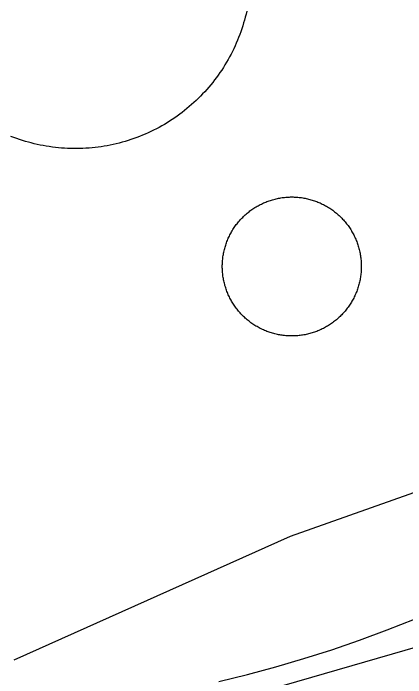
# Model space of a CAD drawing. Extents: x 3651524 to 3689615, y 505651 to 531377.
# Drawn here: x 3674454.5 to 3674573.2, y 513484.9 to 513686 of the extents above; entities that cross this region are included whole.
import ezdxf

# ---------------------------------------------------------------- set-up
doc = ezdxf.new("R2010")
doc.units = 0
for name, color, linetype in [('V-DOMW-TANK', 7, 'Continuous'), ('V-RAIL-TRAK', 7, 'Continuous'), ('V-ROAD-CNTR', 7, 'Continuous'), ('V-SITE-OTLN', 7, 'Continuous'), ('V-TOPO-SHOR', 7, 'Continuous')]:
    doc.layers.add(name, color=color, linetype=linetype)

msp = doc.modelspace()

# ---------------------------------------------------------------- linework, layer by layer
at = {"layer": 'V-DOMW-TANK'}
for points in [[(3674525.101, 513686.689), (3674524.893, 513685.786), (3674524.667, 513684.882), (3674524.428, 513683.992), (3674524.172, 513683.099), (3674523.899, 513682.212), (3674523.613, 513681.329), (3674523.312, 513680.453), (3674522.994, 513679.582), (3674522.66, 513678.716), (3674522.312, 513677.856), (3674521.948, 513677.002), (3674521.573, 513676.156), (3674521.182, 513675.314), (3674520.774, 513674.483), (3674520.352, 513673.655), (3674519.918, 513672.838), (3674519.467, 513672.027), (3674519.003, 513671.222), (3674518.525, 513670.428), (3674518.034, 513669.641), (3674517.528, 513668.865), (3674517.01, 513668.097), (3674516.477, 513667.337), (3674515.933, 513666.586), (3674515.373, 513665.846), (3674514.802, 513665.115), (3674514.218, 513664.394), (3674513.622, 513663.686), (3674513.014, 513662.985), (3674512.394, 513662.297), (3674511.761, 513661.619), (3674511.116, 513660.952), (3674510.46, 513660.296), (3674509.793, 513659.651), (3674509.115, 513659.02), (3674508.425, 513658.4), (3674507.726, 513657.791), (3674507.016, 513657.195), (3674506.295, 513656.612), (3674505.564, 513656.04), (3674504.822, 513655.483), (3674504.073, 513654.939), (3674503.313, 513654.406), (3674502.543, 513653.888), (3674501.764, 513653.384), (3674500.978, 513652.893), (3674500.183, 513652.415), (3674499.381, 513651.953), (3674498.572, 513651.502), (3674497.75, 513651.07), (3674496.925, 513650.646), (3674496.089, 513650.24), (3674495.25, 513649.849), (3674494.402, 513649.472), (3674493.548, 513649.11), (3674492.69, 513648.762), (3674491.824, 513648.43), (3674490.951, 513648.117), (3674490.075, 513647.812), (3674489.192, 513647.527), (3674488.305, 513647.254), (3674487.414, 513647.001), (3674486.519, 513646.761), (3674485.618, 513646.534), (3674484.715, 513646.325), (3674483.81, 513646.136), (3674482.898, 513645.958), (3674481.985, 513645.798), (3674481.067, 513645.653), (3674480.15, 513645.524), (3674479.23, 513645.411), (3674478.307, 513645.315), (3674477.383, 513645.235), (3674476.457, 513645.17), (3674475.532, 513645.123), (3674474.606, 513645.09), (3674473.678, 513645.075), (3674472.75, 513645.075), (3674471.823, 513645.09), (3674470.895, 513645.123), (3674469.973, 513645.172), (3674469.046, 513645.237), (3674468.124, 513645.319), (3674467.2, 513645.415), (3674466.279, 513645.528), (3674465.361, 513645.659), (3674464.446, 513645.805), (3674463.532, 513645.964), (3674462.621, 513646.142)], [(3674462.621, 513646.142), (3674461.716, 513646.335), (3674460.811, 513646.544), (3674459.912, 513646.769), (3674459.017, 513647.009), (3674458.126, 513647.265), (3674457.237, 513647.537), (3674456.356, 513647.824), (3674455.478, 513648.125), (3674454.607, 513648.442), (3674453.743, 513648.776)], [(3674519.246, 513601.502), (3674519.111, 513601.844), (3674518.984, 513602.188), (3674518.861, 513602.534), (3674518.744, 513602.883), (3674518.634, 513603.233), (3674518.529, 513603.585), (3674518.433, 513603.937), (3674518.339, 513604.294), (3674518.255, 513604.65), (3674518.175, 513605.008), (3674518.103, 513605.369), (3674518.036, 513605.729), (3674517.974, 513606.092), (3674517.921, 513606.454), (3674517.872, 513606.819), (3674517.831, 513607.183), (3674517.796, 513607.55), (3674517.768, 513607.919), (3674517.743, 513608.281), (3674517.729, 513608.65), (3674517.72, 513609.016), (3674517.716, 513609.383), (3674517.72, 513609.749), (3674517.729, 513610.118), (3674517.743, 513610.485), (3674517.768, 513610.851), (3674517.796, 513611.216), (3674517.835, 513611.582), (3674517.874, 513611.947), (3674517.921, 513612.312), (3674517.976, 513612.674), (3674518.038, 513613.037), (3674518.103, 513613.397), (3674518.177, 513613.757), (3674518.257, 513614.116), (3674518.343, 513614.472), (3674518.435, 513614.829), (3674518.534, 513615.183), (3674518.64, 513615.533), (3674518.749, 513615.883), (3674518.863, 513616.231), (3674518.986, 513616.577), (3674519.117, 513616.922), (3674519.25, 513617.264), (3674519.392, 513617.604), (3674519.537, 513617.939), (3674519.689, 513618.273), (3674519.848, 513618.605), (3674520.012, 513618.935), (3674520.18, 513619.26), (3674520.356, 513619.582), (3674520.536, 513619.901), (3674520.723, 513620.219), (3674520.915, 513620.53), (3674521.112, 513620.841), (3674521.315, 513621.147), (3674521.524, 513621.45), (3674521.737, 513621.749), (3674521.956, 513622.044), (3674522.179, 513622.336), (3674522.406, 513622.623), (3674522.642, 513622.906), (3674522.879, 513623.184), (3674523.123, 513623.461), (3674523.371, 513623.731), (3674523.623, 513623.997), (3674523.881, 513624.257), (3674524.143, 513624.518), (3674524.409, 513624.769), (3674524.68, 513625.017), (3674524.954, 513625.261), (3674525.235, 513625.499), (3674525.517, 513625.732), (3674525.804, 513625.961), (3674526.097, 513626.185), (3674526.394, 513626.404), (3674526.689, 513626.617), (3674526.992, 513626.826), (3674527.299, 513627.028), (3674527.608, 513627.225), (3674527.922, 513627.418), (3674528.237, 513627.604), (3674528.558, 513627.784), (3674528.88, 513627.958), (3674529.206, 513628.128), (3674529.535, 513628.292), (3674529.865, 513628.45), (3674530.199, 513628.603), (3674530.539, 513628.749), (3674530.875, 513628.89), (3674531.217, 513629.025), (3674531.561, 513629.154), (3674531.907, 513629.275), (3674532.255, 513629.392), (3674532.605, 513629.502), (3674532.958, 513629.607), (3674533.312, 513629.705), (3674533.666, 513629.797), (3674534.025, 513629.883), (3674534.383, 513629.963)], [(3674534.383, 513629.963), (3674534.743, 513630.035), (3674535.104, 513630.102), (3674535.464, 513630.162), (3674535.829, 513630.217), (3674536.191, 513630.266), (3674536.558, 513630.307), (3674536.923, 513630.344), (3674537.289, 513630.371), (3674537.656, 513630.393), (3674538.02, 513630.41), (3674538.389, 513630.42), (3674538.755, 513630.422), (3674539.122, 513630.42), (3674539.491, 513630.41), (3674539.857, 513630.393), (3674540.224, 513630.371), (3674540.588, 513630.344), (3674540.955, 513630.307), (3674541.32, 513630.266), (3674541.684, 513630.219), (3674542.047, 513630.162), (3674542.409, 513630.102), (3674542.77, 513630.037), (3674543.128, 513629.963), (3674543.486, 513629.883), (3674543.845, 513629.797), (3674544.199, 513629.707), (3674544.551, 513629.609), (3674544.906, 513629.504), (3674545.256, 513629.394), (3674545.604, 513629.277), (3674545.95, 513629.154), (3674546.294, 513629.025), (3674546.634, 513628.892), (3674546.974, 513628.751), (3674547.31, 513628.605), (3674547.644, 513628.452), (3674547.976, 513628.294), (3674548.305, 513628.13), (3674548.631, 513627.96), (3674548.952, 513627.786), (3674549.272, 513627.606), (3674549.589, 513627.422), (3674549.901, 513627.227), (3674550.212, 513627.03), (3674550.515, 513626.828), (3674550.82, 513626.619), (3674551.119, 513626.408), (3674551.414, 513626.187), (3674551.705, 513625.963), (3674551.992, 513625.736), (3674552.274, 513625.503), (3674552.555, 513625.263), (3674552.829, 513625.021), (3674553.1, 513624.772), (3674553.366, 513624.52), (3674553.628, 513624.262), (3674553.888, 513623.999), (3674554.138, 513623.733), (3674554.386, 513623.463), (3674554.63, 513623.188), (3674554.867, 513622.91), (3674555.101, 513622.625), (3674555.33, 513622.339), (3674555.553, 513622.048), (3674555.77, 513621.753), (3674555.983, 513621.454), (3674556.192, 513621.151), (3674556.395, 513620.846), (3674556.592, 513620.534), (3674556.784, 513620.223), (3674556.97, 513619.903), (3674557.151, 513619.586), (3674557.325, 513619.262), (3674557.497, 513618.937), (3674557.659, 513618.609), (3674557.816, 513618.277), (3674557.97, 513617.944), (3674558.115, 513617.608), (3674558.257, 513617.268), (3674558.392, 513616.926), (3674558.519, 513616.582), (3674558.642, 513616.235), (3674558.758, 513615.887), (3674558.865, 513615.537), (3674558.971, 513615.185), (3674559.07, 513614.833), (3674559.162, 513614.476), (3674559.248, 513614.122), (3674559.328, 513613.764), (3674559.399, 513613.401), (3674559.467, 513613.041), (3674559.526, 513612.678), (3674559.584, 513612.316), (3674559.629, 513611.951), (3674559.67, 513611.587), (3674559.707, 513611.22), (3674559.735, 513610.855), (3674559.758, 513610.489), (3674559.772, 513610.122)], [(3674559.772, 513610.122), (3674559.782, 513609.754), (3674559.786, 513609.387), (3674559.782, 513609.022), (3674559.772, 513608.654), (3674559.756, 513608.285), (3674559.733, 513607.919), (3674559.704, 513607.554), (3674559.67, 513607.187), (3674559.629, 513606.823), (3674559.58, 513606.458), (3674559.526, 513606.096), (3674559.465, 513605.733), (3674559.397, 513605.373), (3674559.326, 513605.012), (3674559.246, 513604.654), (3674559.16, 513604.298), (3674559.068, 513603.941), (3674558.969, 513603.589), (3674558.865, 513603.237), (3674558.754, 513602.887), (3674558.637, 513602.538), (3674558.515, 513602.19), (3674558.388, 513601.848), (3674558.252, 513601.504), (3674558.111, 513601.166), (3674557.966, 513600.83), (3674557.812, 513600.497), (3674557.654, 513600.163), (3674557.491, 513599.835), (3674557.321, 513599.509), (3674557.147, 513599.188), (3674556.964, 513598.868), (3674556.778, 513598.551), (3674556.587, 513598.238), (3674556.389, 513597.926), (3674556.186, 513597.623), (3674555.979, 513597.32), (3674555.764, 513597.021), (3674555.547, 513596.726), (3674555.324, 513596.435), (3674555.094, 513596.147), (3674554.861, 513595.864), (3674554.623, 513595.585), (3674554.38, 513595.309), (3674554.132, 513595.039), (3674553.878, 513594.772), (3674553.622, 513594.51), (3674553.36, 513594.252), (3674553.094, 513594), (3674552.823, 513593.755), (3674552.547, 513593.509), (3674552.268, 513593.271), (3674551.986, 513593.036), (3674551.697, 513592.808), (3674551.406, 513592.585), (3674551.111, 513592.366), (3674550.812, 513592.153), (3674550.509, 513591.946), (3674550.204, 513591.743), (3674549.895, 513591.545), (3674549.581, 513591.354), (3674549.266, 513591.168), (3674548.944, 513590.986), (3674548.623, 513590.812), (3674548.297, 513590.642), (3674547.967, 513590.478), (3674547.636, 513590.32), (3674547.302, 513590.166), (3674546.966, 513590.021), (3674546.626, 513589.88), (3674546.284, 513589.745), (3674545.94, 513589.618), (3674545.594, 513589.495), (3674545.246, 513589.378), (3674544.897, 513589.267), (3674544.545, 513589.163), (3674544.191, 513589.065), (3674543.835, 513588.973), (3674543.478, 513588.886), (3674543.12, 513588.807), (3674542.759, 513588.735), (3674542.399, 513588.667), (3674542.036, 513588.606), (3674541.674, 513588.553), (3674541.309, 513588.506), (3674540.943, 513588.463), (3674540.58, 513588.428), (3674540.214, 513588.399), (3674539.847, 513588.377), (3674539.48, 513588.36), (3674539.114, 513588.35), (3674538.747, 513588.348), (3674538.379, 513588.35), (3674538.012, 513588.36), (3674537.645, 513588.377), (3674537.279, 513588.399), (3674536.912, 513588.428), (3674536.548, 513588.463), (3674536.183, 513588.506), (3674535.819, 513588.553)], [(3674535.819, 513588.553), (3674535.456, 513588.606), (3674535.094, 513588.667), (3674534.733, 513588.733), (3674534.373, 513588.807), (3674534.014, 513588.886), (3674533.658, 513588.973), (3674533.302, 513589.065), (3674532.949, 513589.159), (3674532.597, 513589.265), (3674532.247, 513589.376), (3674531.899, 513589.493), (3674531.553, 513589.616), (3674531.209, 513589.745), (3674530.867, 513589.878), (3674530.529, 513590.019), (3674530.191, 513590.164), (3674529.857, 513590.318), (3674529.525, 513590.476), (3674529.197, 513590.64), (3674528.872, 513590.81), (3674528.55, 513590.984), (3674528.231, 513591.166), (3674527.911, 513591.35), (3674527.6, 513591.543), (3674527.291, 513591.739), (3674526.986, 513591.942), (3674526.683, 513592.151), (3674526.384, 513592.364), (3674526.089, 513592.583), (3674525.798, 513592.806), (3674525.509, 513593.034), (3674525.226, 513593.267), (3674524.948, 513593.507), (3674524.673, 513593.75), (3674524.403, 513593.998), (3674524.137, 513594.25), (3674523.875, 513594.508), (3674523.617, 513594.77), (3674523.365, 513595.037), (3674523.117, 513595.307), (3674522.875, 513595.581), (3674522.634, 513595.86), (3674522.402, 513596.145), (3674522.173, 513596.431), (3674521.948, 513596.722), (3674521.73, 513597.017), (3674521.517, 513597.316), (3674521.311, 513597.619), (3674521.108, 513597.926), (3674520.911, 513598.236), (3674520.719, 513598.549), (3674520.532, 513598.864), (3674520.352, 513599.184), (3674520.176, 513599.509), (3674520.008, 513599.833), (3674519.844, 513600.161), (3674519.684, 513600.49), (3674519.535, 513600.826), (3674519.388, 513601.162), (3674519.246, 513601.502)]]:
    msp.add_lwpolyline(points, dxfattribs=at)
at = {"layer": 'V-RAIL-TRAK'}
msp.add_lwpolyline([(3674516.703, 513483.74), (3674525.329, 513485.854), (3674533.904, 513488.162), (3674542.423, 513490.664), (3674550.886, 513493.36), (3674559.283, 513496.247), (3674567.614, 513499.325), (3674575.869, 513502.594)], dxfattribs=at)
at = {"layer": 'V-ROAD-CNTR'}
msp.add_arc((3369500.72, 1494795.426), 1027714.144, 287.241303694, 287.317795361, dxfattribs=at)
at = {"layer": 'V-SITE-OTLN'}
msp.add_lwpolyline([(3674884.886, 513586.691), (3674650.707, 513515.621), (3674434.078, 513452.967), (3674143.889, 513355.386), (3674063.067, 513326.609), (3673628.897, 513193.61), (3673436.344, 514166.883), (3674074.48, 514409.01), (3674225.471, 514470.088), (3674407.327, 514535.339), (3674600.652, 514605.747), (3674670.688, 514630.016), (3674771.109, 514669.848), (3674961.09, 514740.315)], dxfattribs=at)
at = {"layer": 'V-TOPO-SHOR'}
msp.add_lwpolyline([(3674454.767, 513490.326), (3674538.403, 513527.754), (3674623.256, 513557.8), (3674669.272, 513576.889)], dxfattribs=at)

doc.saveas('drawing.dxf')
